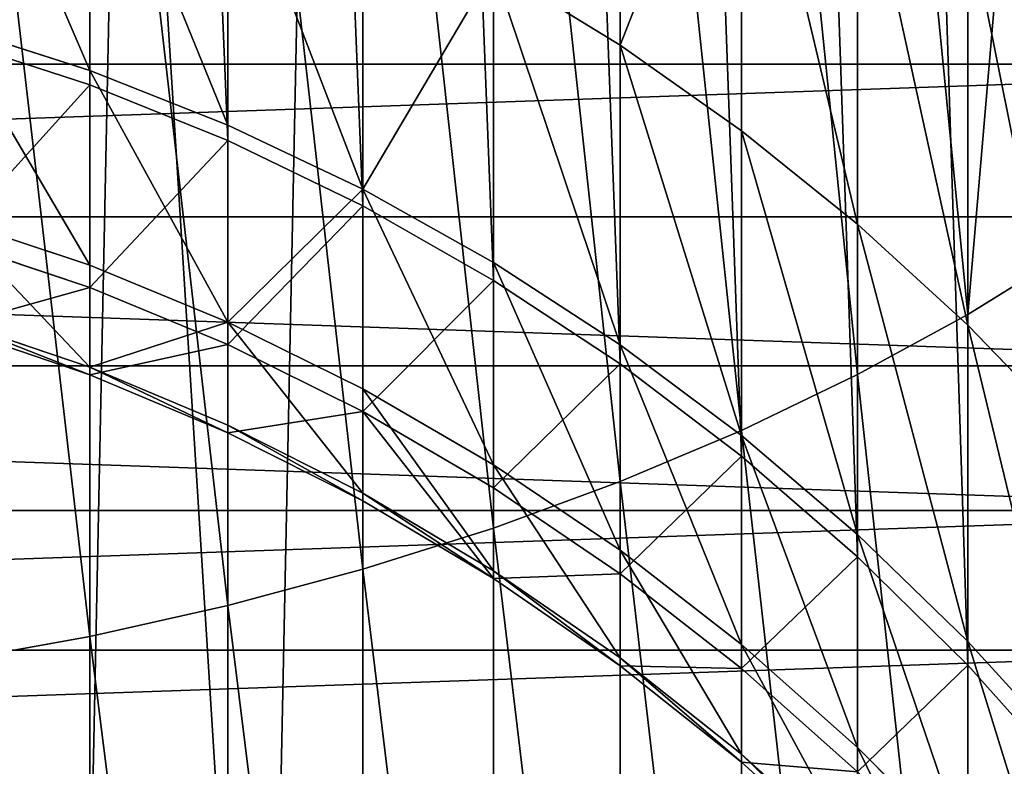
# Model space of a CAD drawing. Extents: x 219 to 498, y 110 to 382.
# Tile 444 of 656: x 349.3027 to 349.3569, y 116.2674 to 116.3084. Entities that reach past the tile are written whole.
import ezdxf

# ---------------------------------------------------------------- set-up
doc = ezdxf.new("R2010")
doc.units = 0
doc.header["$MEASUREMENT"] = 0
doc.layers.get('0').update_dxf_attribs({"color": 144, "linetype": 'CONTINUOUS'})
doc.layers.add('VOILE', color=134, linetype='CONTINUOUS')

# ---------------------------------------------------------------- blocks, each defined once
blk = doc.blocks.new('GROUPE_11')
at = {"color": 251}
mesh = blk.add_polyface(dxfattribs=at)
corners = [(0.25, 0, 4), (0, 4.134769, 4), (0, 0, 4), (0.25, 4.134769, 4)]
mesh.append_faces([[corners[k] for k in face] for face in [(0, 1, 2), (1, 0, 3)]], dxfattribs={"vtx0": -1, "color": 251})
mesh = blk.add_polyface(dxfattribs=at)
corners = [(0.25, 3.901127), (0, 2.104361), (0, 3.901127), (0.25, 2.104361)]
mesh.append_faces([[corners[k] for k in face] for face in [(0, 1, 2), (1, 0, 3)]], dxfattribs={"vtx0": -1, "color": 251})
blk = doc.blocks.new('GROUPE_9')
blk.add_blockref('GROUPE_11', (0, 0))
blk = doc.blocks.new('_____2')
for p, q in [((0.72953, 0.74877, 2.13735), (0.74877, 0.72953, 2.13671)), ((0.93684, 0.74877, 2.74342), (0.95198, 0.72953, 2.73149)), ((1.0229, 0.74877, 2.83881), (1.03632, 0.72953, 2.82497)), ((1.32457, 0.72953, 3.68031), (1.32909, 0.74877, 3.66157)), ((0.74877, 0.72953, 2.13671), (0.75787, 0.72953, 2.27286)), ((0.74877, 0.72953, 2.13671), (0.76676, 0.70912, 2.1361)), ((0.74877, 0.72953, 0.49377), (0.74877, 0.72953, 2.13671)), ((0.88083, 0.72953, 2.62762), (0.89635, 0.70912, 2.61845)), ((0.88083, 0.72953, 2.62762), (0.95198, 0.72953, 2.73149)), ((0.95198, 0.72953, 2.73149), (0.96615, 0.70912, 2.72033)), ((0.95198, 0.72953, 2.73149), (1.03632, 0.72953, 2.82497)), ((1.03632, 0.72953, 2.82497), (1.04887, 0.70912, 2.81202)), ((1.03632, 0.72953, 2.82497), (1.13235, 0.72953, 2.90639)), ((1.12385, 0.72953, 3.61759), (1.32457, 0.72953, 3.68031)), ((1.32036, 0.70912, 3.69784), (1.32457, 0.72953, 3.68031)), ((1.32457, 0.72953, 3.68031), (1.53186, 0.72953, 3.71577)), ((0.76676, 0.70912, 2.1361), (0.78343, 0.68762, 2.13555)), ((0.76676, 0.70912, 2.1361), (0.77574, 0.70912, 2.27046)), ((0.76676, 0.70912, 0.49377), (0.76676, 0.70912, 2.1361)), ((0.77574, 0.70912, 2.27046), (0.7923, 0.68762, 2.26824)), ((0.8003, 0.70912, 2.39149), (0.81642, 0.68762, 2.38709)), ((0.84074, 0.70912, 2.50818), (0.85613, 0.68762, 2.50167)), ((0.84074, 0.70912, 2.50818), (0.89635, 0.70912, 2.61845)), ((0.89635, 0.70912, 2.61845), (0.91074, 0.68762, 2.60994)), ((0.89635, 0.70912, 2.61845), (0.96615, 0.70912, 2.72033)), ((0.96615, 0.70912, 2.72033), (0.97927, 0.68762, 2.70999)), ((0.96615, 0.70912, 2.72033), (1.04887, 0.70912, 2.81202)), ((1.04887, 0.70912, 2.81202), (1.06051, 0.68762, 2.80003)), ((1.04887, 0.70912, 2.81202), (1.14307, 0.70912, 2.89189)), ((1.11734, 0.70912, 3.6344), (1.32036, 0.70912, 3.69784)), ((1.31645, 0.68762, 3.71409), (1.32036, 0.70912, 3.69784)), ((1.32036, 0.70912, 3.69784), (1.53001, 0.70912, 3.73371)), ((0.78343, 0.68762, 2.13555), (0.79872, 0.66512, 2.13504)), ((0.78343, 0.68762, 2.13555), (0.7923, 0.68762, 2.26824)), ((0.78343, 0.68762, 0.49377), (0.78343, 0.68762, 2.13555)), ((0.7923, 0.68762, 2.26824), (0.81642, 0.68762, 2.38709)), ((0.7923, 0.68762, 2.26824), (0.80749, 0.66512, 2.2662)), ((0.81642, 0.68762, 2.38709), (0.8312, 0.66512, 2.38304)), ((0.81642, 0.68762, 2.38709), (0.85613, 0.68762, 2.50167)), ((0.85613, 0.68762, 2.50167), (0.87025, 0.66512, 2.49569)), ((0.85613, 0.68762, 2.50167), (0.91074, 0.68762, 2.60994)), ((0.91074, 0.68762, 2.60994), (0.92393, 0.66512, 2.60214)), ((0.91074, 0.68762, 2.60994), (0.97927, 0.68762, 2.70999)), ((0.97927, 0.68762, 2.70999), (0.99131, 0.66512, 2.7005)), ((0.97927, 0.68762, 2.70999), (1.06051, 0.68762, 2.80003)), ((1.06051, 0.68762, 2.80003), (1.07118, 0.66512, 2.78902)), ((1.06051, 0.68762, 2.80003), (1.153, 0.68762, 2.87845)), ((1.1113, 0.68762, 3.64998), (1.31645, 0.68762, 3.71409)), ((1.31286, 0.66512, 3.72899), (1.31645, 0.68762, 3.71409)), ((1.31645, 0.68762, 3.71409), (1.5283, 0.68762, 3.75033)), ((0.79872, 0.66512, 2.13504), (0.81257, 0.6417, 2.13458)), ((0.79872, 0.66512, 2.13504), (0.80749, 0.66512, 2.2662)), ((0.79872, 0.66512, 0.49377), (0.79872, 0.66512, 2.13504)), ((0.80749, 0.66512, 2.2662), (0.8312, 0.66512, 2.38304)), ((0.80749, 0.66512, 2.2662), (0.82125, 0.6417, 2.26435)), ((0.8312, 0.66512, 2.38304), (0.84459, 0.6417, 2.37938)), ((0.8312, 0.66512, 2.38304), (0.87025, 0.66512, 2.49569)), ((0.87025, 0.66512, 2.49569), (0.88303, 0.6417, 2.49028)), ((0.87025, 0.66512, 2.49569), (0.92393, 0.66512, 2.60214)), ((0.92393, 0.66512, 2.60214), (0.93588, 0.6417, 2.59508)), ((0.92393, 0.66512, 2.60214), (0.99131, 0.66512, 2.7005)), ((0.99131, 0.66512, 2.7005), (1.00221, 0.6417, 2.69191)), ((0.99131, 0.66512, 2.7005), (1.07118, 0.66512, 2.78902)), ((1.07118, 0.66512, 2.78902), (1.08084, 0.6417, 2.77906)), ((1.07118, 0.66512, 2.78902), (1.16211, 0.66512, 2.86613)), ((1.10577, 0.66512, 3.66427), (1.31286, 0.66512, 3.72899)), ((1.30961, 0.6417, 3.74249), (1.31286, 0.66512, 3.72899)), ((1.31286, 0.66512, 3.72899), (1.52673, 0.66512, 3.76558)), ((0.81257, 0.6417, 2.13458), (0.82125, 0.6417, 2.26435)), ((0.81257, 0.6417, 2.13458), (0.82493, 0.61746, 2.13416)), ((0.81257, 0.6417, 0.49377), (0.81257, 0.6417, 2.13458)), ((0.82125, 0.6417, 2.26435), (0.84459, 0.6417, 2.37938)), ((0.82125, 0.6417, 2.26435), (0.83352, 0.61746, 2.26271)), ((0.84459, 0.6417, 2.37938), (0.85653, 0.61746, 2.37612)), ((0.84459, 0.6417, 2.37938), (0.88303, 0.6417, 2.49028)), ((0.88303, 0.6417, 2.49028), (0.89443, 0.61746, 2.48546)), ((0.88303, 0.6417, 2.49028), (0.93588, 0.6417, 2.59508)), ((0.93588, 0.6417, 2.59508), (0.94654, 0.61746, 2.58878)), ((0.93588, 0.6417, 2.59508), (1.00221, 0.6417, 2.69191)), ((1.00221, 0.6417, 2.69191), (1.01194, 0.61746, 2.68425)), ((1.00221, 0.6417, 2.69191), (1.08084, 0.6417, 2.77906)), ((1.10075, 0.6417, 3.67722), (1.30961, 0.6417, 3.74249)), ((1.30672, 0.61746, 3.75452), (1.30961, 0.6417, 3.74249)), ((1.30961, 0.6417, 3.74249), (1.5253, 0.6417, 3.77939)), ((0.82493, 0.61746, 2.13416), (0.83573, 0.59249, 2.1338)), ((0.82493, 0.61746, 2.13416), (0.83352, 0.61746, 2.26271)), ((0.82493, 0.61746, 0.49377), (0.82493, 0.61746, 2.13416)), ((0.83352, 0.61746, 2.26271), (0.84425, 0.59249, 2.26127)), ((0.83352, 0.61746, 2.26271), (0.85653, 0.61746, 2.37612)), ((0.85653, 0.61746, 2.37612), (0.86697, 0.59249, 2.37326)), ((0.85653, 0.61746, 2.37612), (0.89443, 0.61746, 2.48546)), ((0.89443, 0.61746, 2.48546), (0.9044, 0.59249, 2.48124)), ((0.89443, 0.61746, 2.48546), (0.94654, 0.61746, 2.58878)), ((0.94654, 0.61746, 2.58878), (0.95586, 0.59249, 2.58327)), ((0.94654, 0.61746, 2.58878), (1.01194, 0.61746, 2.68425)), ((1.01194, 0.61746, 2.68425), (1.02044, 0.59249, 2.67755)), ((1.01194, 0.61746, 2.68425), (1.08946, 0.61746, 2.77017)), ((1.09628, 0.61746, 3.68876), (1.30672, 0.61746, 3.75452)), ((1.30418, 0.59249, 3.76505), (1.30672, 0.61746, 3.75452)), ((1.30672, 0.61746, 3.75452), (1.52403, 0.61746, 3.7917)), ((0.83573, 0.59249, 2.1338), (0.84495, 0.5669, 2.13349)), ((0.83573, 0.59249, 2.1338), (0.84425, 0.59249, 2.26127)), ((0.83573, 0.59249, 0.49377), (0.83573, 0.59249, 2.1338)), ((0.84425, 0.59249, 2.26127), (0.8534, 0.5669, 2.26004)), ((0.84425, 0.59249, 2.26127), (0.86697, 0.59249, 2.37326)), ((0.86697, 0.59249, 2.37326), (0.87588, 0.5669, 2.37082)), ((0.86697, 0.59249, 2.37326), (0.9044, 0.59249, 2.48124)), ((0.9044, 0.59249, 2.48124), (0.91291, 0.5669, 2.47764)), ((0.9044, 0.59249, 2.48124), (0.95586, 0.59249, 2.58327)), ((0.95586, 0.59249, 2.58327), (0.96381, 0.5669, 2.57857)), ((0.95586, 0.59249, 2.58327), (1.02044, 0.59249, 2.67755)), ((1.02044, 0.59249, 2.67755), (1.0277, 0.5669, 2.67183)), ((1.02044, 0.59249, 2.67755), (1.097, 0.59249, 2.7624)), ((1.09237, 0.59249, 3.69886), (1.30418, 0.59249, 3.76505)), ((1.30202, 0.5669, 3.77403), (1.30418, 0.59249, 3.76505)), ((1.30418, 0.59249, 3.76505), (1.52292, 0.59249, 3.80247)), ((0.84495, 0.5669, 2.13349), (0.85254, 0.54077, 2.13324)), ((0.84495, 0.5669, 2.13349), (0.8534, 0.5669, 2.26004)), ((0.84495, 0.5669, 0.49377), (0.84495, 0.5669, 2.13349)), ((0.8534, 0.5669, 2.26004), (0.86094, 0.54077, 2.25902)), ((0.8534, 0.5669, 2.26004), (0.87588, 0.5669, 2.37082)), ((0.87588, 0.5669, 2.37082), (0.88322, 0.54077, 2.36882)), ((0.87588, 0.5669, 2.37082), (0.91291, 0.5669, 2.47764)), ((0.91291, 0.5669, 2.47764), (0.91991, 0.54077, 2.47467)), ((0.91291, 0.5669, 2.47764), (0.96381, 0.5669, 2.57857)), ((0.96381, 0.5669, 2.57857), (0.97036, 0.54077, 2.5747)), ((0.96381, 0.5669, 2.57857), (1.0277, 0.5669, 2.67183)), ((1.0277, 0.5669, 2.67183), (1.03367, 0.54077, 2.66713)), ((1.0277, 0.5669, 2.67183), (1.10343, 0.5669, 2.75577)), ((1.08903, 0.5669, 3.70747), (1.30202, 0.5669, 3.77403)), ((1.30024, 0.54077, 3.78143), (1.30202, 0.5669, 3.77403)), ((1.30202, 0.5669, 3.77403), (1.52198, 0.5669, 3.81166))]:
    blk.add_line(p, q)
mesh = blk.add_polyface()
corners = [(0.00085, 0.46026, 0.49377), (0.00085, 0.40588, 0.49377), (0, 0.43307, 0.49377), (0.00341, 0.48735, 0.49377), (0.00341, 0.37879, 0.49377), (0.00767, 0.51422, 0.49377), (0.00767, 0.35192, 0.49377), (0.01361, 0.54077, 0.49377), (0.01361, 0.32537, 0.49377), (0.0212, 0.29924, 0.49377), (0.0212, 0.5669, 0.49377), (0.03041, 0.27365, 0.49377), (0.03041, 0.59249, 0.49377), (0.04122, 0.24868, 0.49377), (0.04122, 0.61746, 0.49377), (0.05357, 0.22444, 0.49377), (0.05357, 0.6417, 0.49377), (0.06742, 0.20102, 0.49377), (0.06742, 0.66512, 0.49377), (0.08271, 0.68762, 0.49377), (0.08271, 0.17852, 0.49377), (0.09938, 0.70912, 0.49377), (0.09938, 0.15702, 0.49377), (0.11738, 0.72953, 0.49377), (0.11738, 0.13661, 0.49377), (0.13661, 0.11738, 0.49377), (0.13661, 0.74877, 0.49377), (0.15702, 0.09938, 0.49377), (0.15702, 0.76676, 0.49377), (0.17852, 0.08271, 0.49377), (0.17852, 0.78343, 0.49377), (0.20102, 0.79872, 0.49377), (0.20102, 0.06742, 0.49377), (0.22444, 0.81257, 0.49377), (0.22444, 0.05357, 0.49377), (0.24868, 0.04122, 0.49377), (0.24868, 0.82493, 0.49377), (0.27365, 0.03041, 0.49377), (0.27365, 0.83573, 0.49377), (0.29924, 0.84495, 0.49377), (0.29924, 0.0212, 0.49377), (0.32537, 0.85254, 0.49377), (0.32537, 0.01361, 0.49377), (0.35192, 0.85847, 0.49377), (0.35192, 0.00767, 0.49377), (0.37879, 0.00341, 0.49377), (0.37879, 0.86273, 0.49377), (0.40588, 0.86529, 0.49377), (0.40588, 0.00085, 0.49377), (0.43307, 0.86614, 0.49377), (0.43307, 0, 0.49377), (0.46026, 0.00085, 0.49377), (0.46026, 0.86529, 0.49377), (0.48735, 0.00341, 0.49377), (0.48735, 0.86273, 0.49377), (0.51422, 0.85847, 0.49377), (0.51422, 0.00767, 0.49377), (0.54077, 0.85254, 0.49377), (0.54077, 0.01361, 0.49377), (0.5669, 0.84495, 0.49377), (0.5669, 0.0212, 0.49377), (0.59249, 0.03041, 0.49377), (0.59249, 0.83573, 0.49377), (0.61746, 0.04122, 0.49377), (0.61746, 0.82493, 0.49377), (0.6417, 0.05357, 0.49377), (0.6417, 0.81257, 0.49377), (0.66512, 0.06742, 0.49377), (0.66512, 0.79872, 0.49377), (0.68762, 0.08271, 0.49377), (0.68762, 0.78343, 0.49377), (0.70912, 0.76676, 0.49377), (0.70912, 0.09938, 0.49377), (0.72953, 0.11738, 0.49377), (0.72953, 0.74877, 0.49377), (0.74877, 0.13661, 0.49377), (0.74877, 0.72953, 0.49377), (0.76676, 0.70912, 0.49377), (0.76676, 0.15702, 0.49377), (0.78343, 0.68762, 0.49377), (0.78343, 0.17852, 0.49377), (0.79872, 0.20102, 0.49377), (0.79872, 0.66512, 0.49377), (0.81257, 0.6417, 0.49377), (0.81257, 0.22444, 0.49377), (0.82493, 0.61746, 0.49377), (0.82493, 0.24868, 0.49377), (0.83573, 0.59249, 0.49377), (0.83573, 0.27365, 0.49377), (0.84495, 0.5669, 0.49377), (0.84495, 0.29924, 0.49377), (0.85254, 0.54077, 0.49377), (0.85254, 0.32537, 0.49377), (0.85847, 0.35192, 0.49377), (0.85847, 0.51422, 0.49377), (0.86273, 0.48735, 0.49377), (0.86273, 0.37879, 0.49377), (0.86529, 0.46026, 0.49377), (0.86529, 0.40588, 0.49377), (0.86614, 0.43307, 0.49377)]
mesh.append_faces([[corners[k] for k in face] for face in [(0, 1, 2), (98, 97, 99)]], dxfattribs={"vtx0": -1})
mesh.append_faces([[corners[k] for k in face] for face in [(1, 3, 4), (4, 5, 6), (6, 7, 8), (8, 7, 9), (9, 10, 11), (11, 12, 13), (13, 14, 15), (15, 16, 17), (17, 19, 20), (20, 21, 22), (22, 23, 24), (24, 23, 25), (25, 26, 27), (27, 28, 29), (29, 31, 32), (32, 33, 34), (34, 33, 35), (35, 36, 37), (37, 39, 40), (40, 41, 42), (42, 43, 44), (44, 43, 45), (45, 47, 48), (48, 49, 50), (50, 49, 51), (51, 52, 53), (53, 55, 56), (56, 57, 58), (58, 59, 60), (60, 59, 61), (61, 62, 63), (63, 64, 65), (65, 66, 67), (67, 68, 69), (69, 71, 72), (72, 71, 73), (73, 74, 75), (75, 77, 78), (78, 79, 80), (80, 79, 81), (81, 83, 84), (84, 85, 86), (86, 87, 88), (88, 89, 90), (90, 91, 92), (92, 91, 93), (93, 95, 96), (96, 97, 98)]], dxfattribs={"vtx0": -1, "vtx1": -1})
mesh.append_faces([[corners[k] for k in face] for face in [(1, 0, 3), (4, 3, 5), (6, 5, 7), (9, 7, 10), (11, 10, 12), (13, 12, 14), (15, 14, 16), (17, 16, 18), (17, 18, 19), (20, 19, 21), (22, 21, 23), (25, 23, 26), (27, 26, 28), (29, 28, 30), (29, 30, 31), (32, 31, 33), (35, 33, 36), (37, 36, 38), (37, 38, 39), (40, 39, 41), (42, 41, 43), (45, 43, 46), (45, 46, 47), (48, 47, 49), (51, 49, 52), (53, 52, 54), (53, 54, 55), (56, 55, 57), (58, 57, 59), (61, 59, 62), (63, 62, 64), (65, 64, 66), (67, 66, 68), (69, 68, 70), (69, 70, 71), (73, 71, 74), (75, 74, 76), (75, 76, 77), (78, 77, 79), (81, 79, 82), (81, 82, 83), (84, 83, 85), (86, 85, 87), (88, 87, 89), (90, 89, 91), (93, 91, 94), (93, 94, 95), (96, 95, 97)]], dxfattribs={"vtx0": -1, "vtx2": -1})
mesh = blk.add_polyface()
corners = [(0.72953, 0.74877, 2.13735), (0.75787, 0.72953, 2.27286), (0.74877, 0.72953, 2.13671), (0.73876, 0.74877, 2.27543)]
mesh.append_faces([[corners[k] for k in face] for face in [(0, 1, 2), (1, 0, 3)]], dxfattribs={"vtx0": -1})
mesh = blk.add_polyface()
corners = [(0.74877, 0.72953, 0.49377), (0.72953, 0.74877, 2.13735), (0.74877, 0.72953, 2.13671), (0.72953, 0.74877, 0.49377)]
mesh.append_faces([[corners[k] for k in face] for face in [(0, 1, 2), (1, 0, 3)]], dxfattribs={"vtx0": -1})
mesh = blk.add_polyface()
corners = [(0.86423, 0.74877, 2.63743), (0.95198, 0.72953, 2.73149), (0.88083, 0.72953, 2.62762), (0.93684, 0.74877, 2.74342)]
mesh.append_faces([[corners[k] for k in face] for face in [(0, 1, 2), (1, 0, 3)]], dxfattribs={"vtx0": -1})
mesh = blk.add_polyface()
corners = [(0.93684, 0.74877, 2.74342), (1.03632, 0.72953, 2.82497), (0.95198, 0.72953, 2.73149), (1.0229, 0.74877, 2.83881)]
mesh.append_faces([[corners[k] for k in face] for face in [(0, 1, 2), (1, 0, 3)]], dxfattribs={"vtx0": -1})
mesh = blk.add_polyface()
corners = [(1.0229, 0.74877, 2.83881), (1.13235, 0.72953, 2.90639), (1.03632, 0.72953, 2.82497), (1.12089, 0.74877, 2.9219)]
mesh.append_faces([[corners[k] for k in face] for face in [(0, 1, 2), (1, 0, 3)]], dxfattribs={"vtx0": -1})
mesh = blk.add_polyface()
corners = [(1.12385, 0.72953, 3.61759), (1.32909, 0.74877, 3.66157), (1.13082, 0.74877, 3.59961), (1.32457, 0.72953, 3.68031)]
mesh.append_faces([[corners[k] for k in face] for face in [(0, 1, 2), (1, 0, 3)]], dxfattribs={"vtx0": -1})
mesh = blk.add_polyface()
corners = [(1.32457, 0.72953, 3.68031), (1.53383, 0.74877, 3.69659), (1.32909, 0.74877, 3.66157), (1.53186, 0.72953, 3.71577)]
mesh.append_faces([[corners[k] for k in face] for face in [(0, 1, 2), (1, 0, 3)]], dxfattribs={"vtx0": -1})
mesh = blk.add_polyface()
corners = [(0.74877, 0.72953, 2.13671), (0.77574, 0.70912, 2.27046), (0.76676, 0.70912, 2.1361), (0.75787, 0.72953, 2.27286)]
mesh.append_faces([[corners[k] for k in face] for face in [(0, 1, 2), (1, 0, 3)]], dxfattribs={"vtx0": -1})
mesh = blk.add_polyface()
corners = [(0.76676, 0.70912, 0.49377), (0.74877, 0.72953, 2.13671), (0.76676, 0.70912, 2.1361), (0.74877, 0.72953, 0.49377)]
mesh.append_faces([[corners[k] for k in face] for face in [(0, 1, 2), (1, 0, 3)]], dxfattribs={"vtx0": -1})
mesh = blk.add_polyface()
corners = [(0.82414, 0.72953, 2.51521), (0.89635, 0.70912, 2.61845), (0.84074, 0.70912, 2.50818), (0.88083, 0.72953, 2.62762)]
mesh.append_faces([[corners[k] for k in face] for face in [(0, 1, 2), (1, 0, 3)]], dxfattribs={"vtx0": -1})
mesh = blk.add_polyface()
corners = [(0.88083, 0.72953, 2.62762), (0.96615, 0.70912, 2.72033), (0.89635, 0.70912, 2.61845), (0.95198, 0.72953, 2.73149)]
mesh.append_faces([[corners[k] for k in face] for face in [(0, 1, 2), (1, 0, 3)]], dxfattribs={"vtx0": -1})
mesh = blk.add_polyface()
corners = [(0.95198, 0.72953, 2.73149), (1.04887, 0.70912, 2.81202), (0.96615, 0.70912, 2.72033), (1.03632, 0.72953, 2.82497)]
mesh.append_faces([[corners[k] for k in face] for face in [(0, 1, 2), (1, 0, 3)]], dxfattribs={"vtx0": -1})
mesh = blk.add_polyface()
corners = [(1.03632, 0.72953, 2.82497), (1.14307, 0.70912, 2.89189), (1.04887, 0.70912, 2.81202), (1.13235, 0.72953, 2.90639)]
mesh.append_faces([[corners[k] for k in face] for face in [(0, 1, 2), (1, 0, 3)]], dxfattribs={"vtx0": -1})
mesh = blk.add_polyface()
corners = [(1.32036, 0.70912, 3.69784), (1.12385, 0.72953, 3.61759), (1.11734, 0.70912, 3.6344), (1.32457, 0.72953, 3.68031)]
mesh.append_faces([[corners[k] for k in face] for face in [(0, 1, 2), (1, 0, 3)]], dxfattribs={"vtx0": -1})
mesh = blk.add_polyface()
corners = [(1.53001, 0.70912, 3.73371), (1.32457, 0.72953, 3.68031), (1.32036, 0.70912, 3.69784), (1.53186, 0.72953, 3.71577)]
mesh.append_faces([[corners[k] for k in face] for face in [(0, 1, 2), (1, 0, 3)]], dxfattribs={"vtx0": -1})
mesh = blk.add_polyface()
corners = [(0.76676, 0.70912, 2.1361), (0.7923, 0.68762, 2.26824), (0.78343, 0.68762, 2.13555), (0.77574, 0.70912, 2.27046)]
mesh.append_faces([[corners[k] for k in face] for face in [(0, 1, 2), (1, 0, 3)]], dxfattribs={"vtx0": -1})
mesh = blk.add_polyface()
corners = [(0.78343, 0.68762, 0.49377), (0.76676, 0.70912, 2.1361), (0.78343, 0.68762, 2.13555), (0.76676, 0.70912, 0.49377)]
mesh.append_faces([[corners[k] for k in face] for face in [(0, 1, 2), (1, 0, 3)]], dxfattribs={"vtx0": -1})
mesh = blk.add_polyface()
corners = [(0.77574, 0.70912, 2.27046), (0.81642, 0.68762, 2.38709), (0.7923, 0.68762, 2.26824), (0.8003, 0.70912, 2.39149)]
mesh.append_faces([[corners[k] for k in face] for face in [(0, 1, 2), (1, 0, 3)]], dxfattribs={"vtx0": -1})
mesh = blk.add_polyface()
corners = [(0.8003, 0.70912, 2.39149), (0.85613, 0.68762, 2.50167), (0.81642, 0.68762, 2.38709), (0.84074, 0.70912, 2.50818)]
mesh.append_faces([[corners[k] for k in face] for face in [(0, 1, 2), (1, 0, 3)]], dxfattribs={"vtx0": -1})
mesh = blk.add_polyface()
corners = [(0.84074, 0.70912, 2.50818), (0.91074, 0.68762, 2.60994), (0.85613, 0.68762, 2.50167), (0.89635, 0.70912, 2.61845)]
mesh.append_faces([[corners[k] for k in face] for face in [(0, 1, 2), (1, 0, 3)]], dxfattribs={"vtx0": -1})
mesh = blk.add_polyface()
corners = [(0.89635, 0.70912, 2.61845), (0.97927, 0.68762, 2.70999), (0.91074, 0.68762, 2.60994), (0.96615, 0.70912, 2.72033)]
mesh.append_faces([[corners[k] for k in face] for face in [(0, 1, 2), (1, 0, 3)]], dxfattribs={"vtx0": -1})
mesh = blk.add_polyface()
corners = [(0.96615, 0.70912, 2.72033), (1.06051, 0.68762, 2.80003), (0.97927, 0.68762, 2.70999), (1.04887, 0.70912, 2.81202)]
mesh.append_faces([[corners[k] for k in face] for face in [(0, 1, 2), (1, 0, 3)]], dxfattribs={"vtx0": -1})
mesh = blk.add_polyface()
corners = [(1.04887, 0.70912, 2.81202), (1.153, 0.68762, 2.87845), (1.06051, 0.68762, 2.80003), (1.14307, 0.70912, 2.89189)]
mesh.append_faces([[corners[k] for k in face] for face in [(0, 1, 2), (1, 0, 3)]], dxfattribs={"vtx0": -1})
mesh = blk.add_polyface()
corners = [(1.31645, 0.68762, 3.71409), (1.11734, 0.70912, 3.6344), (1.1113, 0.68762, 3.64998), (1.32036, 0.70912, 3.69784)]
mesh.append_faces([[corners[k] for k in face] for face in [(0, 1, 2), (1, 0, 3)]], dxfattribs={"vtx0": -1})
mesh = blk.add_polyface()
corners = [(1.5283, 0.68762, 3.75033), (1.32036, 0.70912, 3.69784), (1.31645, 0.68762, 3.71409), (1.53001, 0.70912, 3.73371)]
mesh.append_faces([[corners[k] for k in face] for face in [(0, 1, 2), (1, 0, 3)]], dxfattribs={"vtx0": -1})
mesh = blk.add_polyface()
corners = [(0.79872, 0.66512, 0.49377), (0.78343, 0.68762, 2.13555), (0.79872, 0.66512, 2.13504), (0.78343, 0.68762, 0.49377)]
mesh.append_faces([[corners[k] for k in face] for face in [(0, 1, 2), (1, 0, 3)]], dxfattribs={"vtx0": -1})
mesh = blk.add_polyface()
corners = [(0.78343, 0.68762, 2.13555), (0.80749, 0.66512, 2.2662), (0.79872, 0.66512, 2.13504), (0.7923, 0.68762, 2.26824)]
mesh.append_faces([[corners[k] for k in face] for face in [(0, 1, 2), (1, 0, 3)]], dxfattribs={"vtx0": -1})
mesh = blk.add_polyface()
corners = [(0.7923, 0.68762, 2.26824), (0.8312, 0.66512, 2.38304), (0.80749, 0.66512, 2.2662), (0.81642, 0.68762, 2.38709)]
mesh.append_faces([[corners[k] for k in face] for face in [(0, 1, 2), (1, 0, 3)]], dxfattribs={"vtx0": -1})
mesh = blk.add_polyface()
corners = [(0.81642, 0.68762, 2.38709), (0.87025, 0.66512, 2.49569), (0.8312, 0.66512, 2.38304), (0.85613, 0.68762, 2.50167)]
mesh.append_faces([[corners[k] for k in face] for face in [(0, 1, 2), (1, 0, 3)]], dxfattribs={"vtx0": -1})
mesh = blk.add_polyface()
corners = [(0.85613, 0.68762, 2.50167), (0.92393, 0.66512, 2.60214), (0.87025, 0.66512, 2.49569), (0.91074, 0.68762, 2.60994)]
mesh.append_faces([[corners[k] for k in face] for face in [(0, 1, 2), (1, 0, 3)]], dxfattribs={"vtx0": -1})
mesh = blk.add_polyface()
corners = [(0.91074, 0.68762, 2.60994), (0.99131, 0.66512, 2.7005), (0.92393, 0.66512, 2.60214), (0.97927, 0.68762, 2.70999)]
mesh.append_faces([[corners[k] for k in face] for face in [(0, 1, 2), (1, 0, 3)]], dxfattribs={"vtx0": -1})
mesh = blk.add_polyface()
corners = [(0.97927, 0.68762, 2.70999), (1.07118, 0.66512, 2.78902), (0.99131, 0.66512, 2.7005), (1.06051, 0.68762, 2.80003)]
mesh.append_faces([[corners[k] for k in face] for face in [(0, 1, 2), (1, 0, 3)]], dxfattribs={"vtx0": -1})
mesh = blk.add_polyface()
corners = [(1.153, 0.68762, 2.87845), (1.07118, 0.66512, 2.78902), (1.06051, 0.68762, 2.80003), (1.16211, 0.66512, 2.86613)]
mesh.append_faces([[corners[k] for k in face] for face in [(0, 1, 2), (1, 0, 3)]], dxfattribs={"vtx0": -1})
mesh = blk.add_polyface()
corners = [(1.31286, 0.66512, 3.72899), (1.1113, 0.68762, 3.64998), (1.10577, 0.66512, 3.66427), (1.31645, 0.68762, 3.71409)]
mesh.append_faces([[corners[k] for k in face] for face in [(0, 1, 2), (1, 0, 3)]], dxfattribs={"vtx0": -1})
mesh = blk.add_polyface()
corners = [(1.52673, 0.66512, 3.76558), (1.31645, 0.68762, 3.71409), (1.31286, 0.66512, 3.72899), (1.5283, 0.68762, 3.75033)]
mesh.append_faces([[corners[k] for k in face] for face in [(0, 1, 2), (1, 0, 3)]], dxfattribs={"vtx0": -1})
mesh = blk.add_polyface()
corners = [(0.81257, 0.6417, 0.49377), (0.79872, 0.66512, 2.13504), (0.81257, 0.6417, 2.13458), (0.79872, 0.66512, 0.49377)]
mesh.append_faces([[corners[k] for k in face] for face in [(0, 1, 2), (1, 0, 3)]], dxfattribs={"vtx0": -1})
mesh = blk.add_polyface()
corners = [(0.79872, 0.66512, 2.13504), (0.82125, 0.6417, 2.26435), (0.81257, 0.6417, 2.13458), (0.80749, 0.66512, 2.2662)]
mesh.append_faces([[corners[k] for k in face] for face in [(0, 1, 2), (1, 0, 3)]], dxfattribs={"vtx0": -1})
mesh = blk.add_polyface()
corners = [(0.80749, 0.66512, 2.2662), (0.84459, 0.6417, 2.37938), (0.82125, 0.6417, 2.26435), (0.8312, 0.66512, 2.38304)]
mesh.append_faces([[corners[k] for k in face] for face in [(0, 1, 2), (1, 0, 3)]], dxfattribs={"vtx0": -1})
mesh = blk.add_polyface()
corners = [(0.8312, 0.66512, 2.38304), (0.88303, 0.6417, 2.49028), (0.84459, 0.6417, 2.37938), (0.87025, 0.66512, 2.49569)]
mesh.append_faces([[corners[k] for k in face] for face in [(0, 1, 2), (1, 0, 3)]], dxfattribs={"vtx0": -1})
mesh = blk.add_polyface()
corners = [(0.87025, 0.66512, 2.49569), (0.93588, 0.6417, 2.59508), (0.88303, 0.6417, 2.49028), (0.92393, 0.66512, 2.60214)]
mesh.append_faces([[corners[k] for k in face] for face in [(0, 1, 2), (1, 0, 3)]], dxfattribs={"vtx0": -1})
mesh = blk.add_polyface()
corners = [(0.92393, 0.66512, 2.60214), (1.00221, 0.6417, 2.69191), (0.93588, 0.6417, 2.59508), (0.99131, 0.66512, 2.7005)]
mesh.append_faces([[corners[k] for k in face] for face in [(0, 1, 2), (1, 0, 3)]], dxfattribs={"vtx0": -1})
mesh = blk.add_polyface()
corners = [(0.99131, 0.66512, 2.7005), (1.08084, 0.6417, 2.77906), (1.00221, 0.6417, 2.69191), (1.07118, 0.66512, 2.78902)]
mesh.append_faces([[corners[k] for k in face] for face in [(0, 1, 2), (1, 0, 3)]], dxfattribs={"vtx0": -1})
mesh = blk.add_polyface()
corners = [(1.16211, 0.66512, 2.86613), (1.08084, 0.6417, 2.77906), (1.07118, 0.66512, 2.78902), (1.17036, 0.6417, 2.85497)]
mesh.append_faces([[corners[k] for k in face] for face in [(0, 1, 2), (1, 0, 3)]], dxfattribs={"vtx0": -1})
mesh = blk.add_polyface()
corners = [(1.30961, 0.6417, 3.74249), (1.10577, 0.66512, 3.66427), (1.10075, 0.6417, 3.67722), (1.31286, 0.66512, 3.72899)]
mesh.append_faces([[corners[k] for k in face] for face in [(0, 1, 2), (1, 0, 3)]], dxfattribs={"vtx0": -1})
mesh = blk.add_polyface()
corners = [(1.5253, 0.6417, 3.77939), (1.31286, 0.66512, 3.72899), (1.30961, 0.6417, 3.74249), (1.52673, 0.66512, 3.76558)]
mesh.append_faces([[corners[k] for k in face] for face in [(0, 1, 2), (1, 0, 3)]], dxfattribs={"vtx0": -1})
mesh = blk.add_polyface()
corners = [(0.81257, 0.6417, 2.13458), (0.83352, 0.61746, 2.26271), (0.82493, 0.61746, 2.13416), (0.82125, 0.6417, 2.26435)]
mesh.append_faces([[corners[k] for k in face] for face in [(0, 1, 2), (1, 0, 3)]], dxfattribs={"vtx0": -1})
mesh = blk.add_polyface()
corners = [(0.82493, 0.61746, 0.49377), (0.81257, 0.6417, 2.13458), (0.82493, 0.61746, 2.13416), (0.81257, 0.6417, 0.49377)]
mesh.append_faces([[corners[k] for k in face] for face in [(0, 1, 2), (1, 0, 3)]], dxfattribs={"vtx0": -1})
mesh = blk.add_polyface()
corners = [(0.83352, 0.61746, 2.26271), (0.84459, 0.6417, 2.37938), (0.85653, 0.61746, 2.37612), (0.82125, 0.6417, 2.26435)]
mesh.append_faces([[corners[k] for k in face] for face in [(0, 1, 2), (1, 0, 3)]], dxfattribs={"vtx0": -1})
mesh = blk.add_polyface()
corners = [(0.84459, 0.6417, 2.37938), (0.89443, 0.61746, 2.48546), (0.85653, 0.61746, 2.37612), (0.88303, 0.6417, 2.49028)]
mesh.append_faces([[corners[k] for k in face] for face in [(0, 1, 2), (1, 0, 3)]], dxfattribs={"vtx0": -1})
mesh = blk.add_polyface()
corners = [(0.88303, 0.6417, 2.49028), (0.94654, 0.61746, 2.58878), (0.89443, 0.61746, 2.48546), (0.93588, 0.6417, 2.59508)]
mesh.append_faces([[corners[k] for k in face] for face in [(0, 1, 2), (1, 0, 3)]], dxfattribs={"vtx0": -1})
mesh = blk.add_polyface()
corners = [(0.93588, 0.6417, 2.59508), (1.01194, 0.61746, 2.68425), (0.94654, 0.61746, 2.58878), (1.00221, 0.6417, 2.69191)]
mesh.append_faces([[corners[k] for k in face] for face in [(0, 1, 2), (1, 0, 3)]], dxfattribs={"vtx0": -1})
mesh = blk.add_polyface()
corners = [(1.01194, 0.61746, 2.68425), (1.08084, 0.6417, 2.77906), (1.08946, 0.61746, 2.77017), (1.00221, 0.6417, 2.69191)]
mesh.append_faces([[corners[k] for k in face] for face in [(0, 1, 2), (1, 0, 3)]], dxfattribs={"vtx0": -1})
mesh = blk.add_polyface()
corners = [(1.30672, 0.61746, 3.75452), (1.10075, 0.6417, 3.67722), (1.09628, 0.61746, 3.68876), (1.30961, 0.6417, 3.74249)]
mesh.append_faces([[corners[k] for k in face] for face in [(0, 1, 2), (1, 0, 3)]], dxfattribs={"vtx0": -1})
mesh = blk.add_polyface()
corners = [(1.52403, 0.61746, 3.7917), (1.30961, 0.6417, 3.74249), (1.30672, 0.61746, 3.75452), (1.5253, 0.6417, 3.77939)]
mesh.append_faces([[corners[k] for k in face] for face in [(0, 1, 2), (1, 0, 3)]], dxfattribs={"vtx0": -1})
mesh = blk.add_polyface()
corners = [(0.82493, 0.61746, 2.13416), (0.84425, 0.59249, 2.26127), (0.83573, 0.59249, 2.1338), (0.83352, 0.61746, 2.26271)]
mesh.append_faces([[corners[k] for k in face] for face in [(0, 1, 2), (1, 0, 3)]], dxfattribs={"vtx0": -1})
mesh = blk.add_polyface()
corners = [(0.83573, 0.59249, 0.49377), (0.82493, 0.61746, 2.13416), (0.83573, 0.59249, 2.1338), (0.82493, 0.61746, 0.49377)]
mesh.append_faces([[corners[k] for k in face] for face in [(0, 1, 2), (1, 0, 3)]], dxfattribs={"vtx0": -1})
mesh = blk.add_polyface()
corners = [(0.83352, 0.61746, 2.26271), (0.86697, 0.59249, 2.37326), (0.84425, 0.59249, 2.26127), (0.85653, 0.61746, 2.37612)]
mesh.append_faces([[corners[k] for k in face] for face in [(0, 1, 2), (1, 0, 3)]], dxfattribs={"vtx0": -1})
mesh = blk.add_polyface()
corners = [(0.85653, 0.61746, 2.37612), (0.9044, 0.59249, 2.48124), (0.86697, 0.59249, 2.37326), (0.89443, 0.61746, 2.48546)]
mesh.append_faces([[corners[k] for k in face] for face in [(0, 1, 2), (1, 0, 3)]], dxfattribs={"vtx0": -1})
mesh = blk.add_polyface()
corners = [(0.89443, 0.61746, 2.48546), (0.95586, 0.59249, 2.58327), (0.9044, 0.59249, 2.48124), (0.94654, 0.61746, 2.58878)]
mesh.append_faces([[corners[k] for k in face] for face in [(0, 1, 2), (1, 0, 3)]], dxfattribs={"vtx0": -1})
mesh = blk.add_polyface()
corners = [(0.95586, 0.59249, 2.58327), (1.01194, 0.61746, 2.68425), (1.02044, 0.59249, 2.67755), (0.94654, 0.61746, 2.58878)]
mesh.append_faces([[corners[k] for k in face] for face in [(0, 1, 2), (1, 0, 3)]], dxfattribs={"vtx0": -1})
mesh = blk.add_polyface()
corners = [(1.01194, 0.61746, 2.68425), (1.097, 0.59249, 2.7624), (1.02044, 0.59249, 2.67755), (1.08946, 0.61746, 2.77017)]
mesh.append_faces([[corners[k] for k in face] for face in [(0, 1, 2), (1, 0, 3)]], dxfattribs={"vtx0": -1})
mesh = blk.add_polyface()
corners = [(1.30418, 0.59249, 3.76505), (1.09628, 0.61746, 3.68876), (1.09237, 0.59249, 3.69886), (1.30672, 0.61746, 3.75452)]
mesh.append_faces([[corners[k] for k in face] for face in [(0, 1, 2), (1, 0, 3)]], dxfattribs={"vtx0": -1})
mesh = blk.add_polyface()
corners = [(1.52292, 0.59249, 3.80247), (1.30672, 0.61746, 3.75452), (1.30418, 0.59249, 3.76505), (1.52403, 0.61746, 3.7917)]
mesh.append_faces([[corners[k] for k in face] for face in [(0, 1, 2), (1, 0, 3)]], dxfattribs={"vtx0": -1})
mesh = blk.add_polyface()
corners = [(0.83573, 0.59249, 2.1338), (0.8534, 0.5669, 2.26004), (0.84495, 0.5669, 2.13349), (0.84425, 0.59249, 2.26127)]
mesh.append_faces([[corners[k] for k in face] for face in [(0, 1, 2), (1, 0, 3)]], dxfattribs={"vtx0": -1})
mesh = blk.add_polyface()
corners = [(0.84495, 0.5669, 0.49377), (0.83573, 0.59249, 2.1338), (0.84495, 0.5669, 2.13349), (0.83573, 0.59249, 0.49377)]
mesh.append_faces([[corners[k] for k in face] for face in [(0, 1, 2), (1, 0, 3)]], dxfattribs={"vtx0": -1})
mesh = blk.add_polyface()
corners = [(0.84425, 0.59249, 2.26127), (0.87588, 0.5669, 2.37082), (0.8534, 0.5669, 2.26004), (0.86697, 0.59249, 2.37326)]
mesh.append_faces([[corners[k] for k in face] for face in [(0, 1, 2), (1, 0, 3)]], dxfattribs={"vtx0": -1})
mesh = blk.add_polyface()
corners = [(0.86697, 0.59249, 2.37326), (0.91291, 0.5669, 2.47764), (0.87588, 0.5669, 2.37082), (0.9044, 0.59249, 2.48124)]
mesh.append_faces([[corners[k] for k in face] for face in [(0, 1, 2), (1, 0, 3)]], dxfattribs={"vtx0": -1})
mesh = blk.add_polyface()
corners = [(0.91291, 0.5669, 2.47764), (0.95586, 0.59249, 2.58327), (0.96381, 0.5669, 2.57857), (0.9044, 0.59249, 2.48124)]
mesh.append_faces([[corners[k] for k in face] for face in [(0, 1, 2), (1, 0, 3)]], dxfattribs={"vtx0": -1})
mesh = blk.add_polyface()
corners = [(0.95586, 0.59249, 2.58327), (1.0277, 0.5669, 2.67183), (0.96381, 0.5669, 2.57857), (1.02044, 0.59249, 2.67755)]
mesh.append_faces([[corners[k] for k in face] for face in [(0, 1, 2), (1, 0, 3)]], dxfattribs={"vtx0": -1})
mesh = blk.add_polyface()
corners = [(1.02044, 0.59249, 2.67755), (1.10343, 0.5669, 2.75577), (1.0277, 0.5669, 2.67183), (1.097, 0.59249, 2.7624)]
mesh.append_faces([[corners[k] for k in face] for face in [(0, 1, 2), (1, 0, 3)]], dxfattribs={"vtx0": -1})
mesh = blk.add_polyface()
corners = [(1.30202, 0.5669, 3.77403), (1.09237, 0.59249, 3.69886), (1.08903, 0.5669, 3.70747), (1.30418, 0.59249, 3.76505)]
mesh.append_faces([[corners[k] for k in face] for face in [(0, 1, 2), (1, 0, 3)]], dxfattribs={"vtx0": -1})
mesh = blk.add_polyface()
corners = [(1.52198, 0.5669, 3.81166), (1.30418, 0.59249, 3.76505), (1.30202, 0.5669, 3.77403), (1.52292, 0.59249, 3.80247)]
mesh.append_faces([[corners[k] for k in face] for face in [(0, 1, 2), (1, 0, 3)]], dxfattribs={"vtx0": -1})
mesh = blk.add_polyface()
corners = [(0.84495, 0.5669, 2.13349), (0.86094, 0.54077, 2.25902), (0.85254, 0.54077, 2.13324), (0.8534, 0.5669, 2.26004)]
mesh.append_faces([[corners[k] for k in face] for face in [(0, 1, 2), (1, 0, 3)]], dxfattribs={"vtx0": -1})
mesh = blk.add_polyface()
corners = [(0.84495, 0.5669, 0.49377), (0.85254, 0.54077, 2.13324), (0.85254, 0.54077, 0.49377), (0.84495, 0.5669, 2.13349)]
mesh.append_faces([[corners[k] for k in face] for face in [(0, 1, 2), (1, 0, 3)]], dxfattribs={"vtx0": -1})
mesh = blk.add_polyface()
corners = [(0.8534, 0.5669, 2.26004), (0.88322, 0.54077, 2.36882), (0.86094, 0.54077, 2.25902), (0.87588, 0.5669, 2.37082)]
mesh.append_faces([[corners[k] for k in face] for face in [(0, 1, 2), (1, 0, 3)]], dxfattribs={"vtx0": -1})
mesh = blk.add_polyface()
corners = [(0.87588, 0.5669, 2.37082), (0.91991, 0.54077, 2.47467), (0.88322, 0.54077, 2.36882), (0.91291, 0.5669, 2.47764)]
mesh.append_faces([[corners[k] for k in face] for face in [(0, 1, 2), (1, 0, 3)]], dxfattribs={"vtx0": -1})
mesh = blk.add_polyface()
corners = [(0.91291, 0.5669, 2.47764), (0.97036, 0.54077, 2.5747), (0.91991, 0.54077, 2.47467), (0.96381, 0.5669, 2.57857)]
mesh.append_faces([[corners[k] for k in face] for face in [(0, 1, 2), (1, 0, 3)]], dxfattribs={"vtx0": -1})
mesh = blk.add_polyface()
corners = [(0.96381, 0.5669, 2.57857), (1.03367, 0.54077, 2.66713), (0.97036, 0.54077, 2.5747), (1.0277, 0.5669, 2.67183)]
mesh.append_faces([[corners[k] for k in face] for face in [(0, 1, 2), (1, 0, 3)]], dxfattribs={"vtx0": -1})
mesh = blk.add_polyface()
corners = [(1.0277, 0.5669, 2.67183), (1.10872, 0.54077, 2.75031), (1.03367, 0.54077, 2.66713), (1.10343, 0.5669, 2.75577)]
mesh.append_faces([[corners[k] for k in face] for face in [(0, 1, 2), (1, 0, 3)]], dxfattribs={"vtx0": -1})
mesh = blk.add_polyface()
corners = [(1.30024, 0.54077, 3.78143), (1.08903, 0.5669, 3.70747), (1.08628, 0.54077, 3.71456), (1.30202, 0.5669, 3.77403)]
mesh.append_faces([[corners[k] for k in face] for face in [(0, 1, 2), (1, 0, 3)]], dxfattribs={"vtx0": -1})
mesh = blk.add_polyface()
corners = [(1.5212, 0.54077, 3.81923), (1.30202, 0.5669, 3.77403), (1.30024, 0.54077, 3.78143), (1.52198, 0.5669, 3.81166)]
mesh.append_faces([[corners[k] for k in face] for face in [(0, 1, 2), (1, 0, 3)]], dxfattribs={"vtx0": -1})
blk = doc.blocks.new('GROUPE_12')
at = {"extrusion": (0, 0.262189, 0.965016), "rotation": 180}
blk.add_blockref('GROUPE_9', (-0.005791, 1.574149, 1.793829), dxfattribs=at)
at = {"color": 251, "extrusion": (9.16088e-26, -0.258819, -0.965926), "xscale": 0.3399999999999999, "yscale": 0.2973613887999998, "zscale": 0.425, "rotation": 269.9999999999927}
blk.add_blockref('_____2', (0, -0.780872, -2.019442), dxfattribs=at)
blk = doc.blocks.new('GROUPE_21')
at = {"color": 251}
mesh = blk.add_polyface(dxfattribs=at)
corners = [(1.585894, 11.271628, 2.90823), (1.365782, 0.620815), (1.354248, 11.277167, 2.885851), (1.597429, 0.615024, 0.022311)]
mesh.append_faces([[corners[k] for k in face] for face in [(0, 1, 2), (1, 0, 3)]], dxfattribs={"vtx0": -1, "color": 251})
mesh = blk.add_polyface(dxfattribs=at)
corners = [(1.363412, 0, 2.292424), (1.583541, 10.688596, 5.163607), (1.351849, 10.682712, 5.185414), (1.595104, 0.006138, 2.270686)]
mesh.append_faces([[corners[k] for k in face] for face in [(0, 1, 2), (1, 0, 3)]], dxfattribs={"vtx0": -1, "color": 251})
blk = doc.blocks.new('GROUPE_10')
at = {"zscale": -1, "rotation": 360}
blk.add_blockref('GROUPE_21', (125.165742, 0, 43.240815), dxfattribs=at)
blk.add_blockref('GROUPE_12', (126.382873, 0.31209, 35.880572))
blk = doc.blocks.new('GROUP_35')
at = {"layer": 'VOILE'}
blk.add_blockref('GROUPE_10', (0, 0.277752, -0.43169), dxfattribs=at)

msp = doc.modelspace()

# ---------------------------------------------------------------- block references
msp.add_blockref('GROUP_35', (222.755127, 114.395259, 147.878627))

doc.saveas('drawing.dxf')
